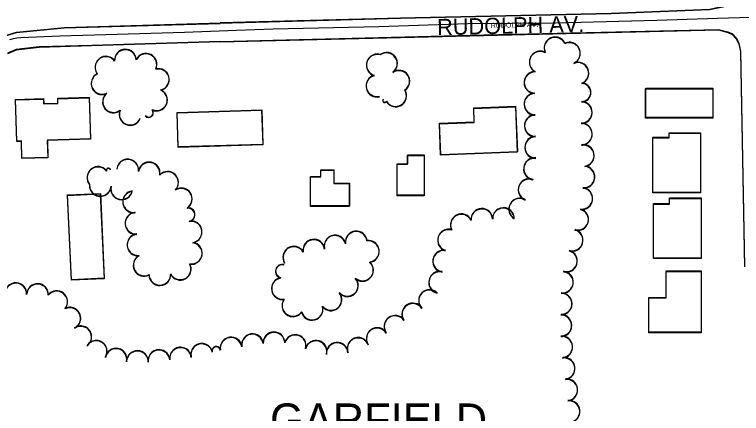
# Model space of a CAD drawing. Extents: x -25029 to 2274964, y -81170 to 687028.
# Drawn here: x 1564 to 2236, y -67186 to -66817 of the extents above; entities that cross this region are included whole.
import ezdxf

# ---------------------------------------------------------------- set-up
doc = ezdxf.new("R2010")
doc.units = 0
for name, color, linetype in [('BLDG', 7, 'Continuous'), ('CITY-NAME', 7, 'Continuous'), ('GE_X_CL_2000', 7, 'Continuous'), ('ROAD', 7, 'Continuous'), ('ROAD-NAME', 7, 'Continuous'), ('TREES', 7, 'Continuous')]:
    doc.layers.add(name, color=color, linetype=linetype)

msp = doc.modelspace()

# ---------------------------------------------------------------- linework, layer by layer
at = {"layer": 'BLDG'}
for points in [[(2147.13, -66885.69), (2209.18, -66885.68), (2209.18, -66912.77), (2147.13, -66912.78)], [(2147.07, -66886.17), (2209.12, -66886.17), (2209.12, -66913.26), (2147.07, -66913.26)], [(1594.51, -66949.95), (1570.5, -66950.72), (1569.99, -66934.75), (1565.83, -66934.88), (1564.6, -66896.43), (1590.42, -66895.61), (1590.57, -66900.1), (1603.8, -66899.68), (1603.66, -66895.27), (1632.58, -66894.35), (1633.81, -66932.72), (1594, -66933.99)], [(1594.58, -66949.54), (1570.57, -66950.31), (1570.06, -66934.34), (1565.9, -66934.47), (1564.66, -66896.02), (1590.48, -66895.2), (1590.63, -66899.69), (1603.86, -66899.27), (1603.72, -66894.86), (1632.64, -66893.94), (1633.88, -66932.31), (1594.07, -66933.58)], [(1714.01, -66908.38), (1792.13, -66906.03), (1793.08, -66937.97), (1714.96, -66940.32)], [(1714.07, -66907.96), (1792.19, -66905.6), (1793.15, -66937.54), (1715.03, -66939.9)], [(1956.47, -66918.43), (1988.66, -66917.19), (1988.16, -66904.24), (2026.82, -66902.75), (2028.45, -66944.85), (1957.59, -66947.59)], [(1956.53, -66917.98), (1988.72, -66916.73), (1988.22, -66903.78), (2026.88, -66902.29), (2028.52, -66944.39), (1957.66, -66947.14)], [(2153.74, -66931.5), (2168.81, -66931.5), (2168.81, -66927.29), (2197.68, -66927.29), (2197.68, -66982.39), (2153.74, -66982.39)], [(2153.81, -66931.02), (2168.88, -66931.02), (2168.88, -66926.81), (2197.75, -66926.81), (2197.75, -66981.91), (2153.81, -66981.91)], [(1917.32, -66985.02), (1917.32, -66955.92), (1927.06, -66955.92), (1927.06, -66947.71), (1942.28, -66947.71), (1942.28, -66985.02)], [(1917.39, -66984.57), (1917.39, -66955.47), (1927.13, -66955.47), (1927.13, -66947.26), (1942.35, -66947.26), (1942.35, -66984.57)], [(1837.21, -66967.58), (1846.81, -66967.58), (1846.81, -66961.4), (1858.71, -66961.4), (1858.71, -66973.73), (1873.16, -66973.73), (1873.16, -66994.87), (1837.21, -66994.87)], [(1837.28, -66967.14), (1846.88, -66967.14), (1846.88, -66960.96), (1858.78, -66960.96), (1858.78, -66973.29), (1873.23, -66973.29), (1873.23, -66994.43), (1837.28, -66994.43)], [(1642.98, -66983.34), (1646.54, -67061.82), (1616.24, -67063.19), (1612.68, -66984.71)], [(1643.05, -66982.92), (1646.62, -67061.4), (1616.32, -67062.78), (1612.75, -66984.3)], [(2154.2, -66992.76), (2169.13, -66992.76), (2169.13, -66987.54), (2198.36, -66987.54), (2198.36, -67043.15), (2154.2, -67043.15)], [(2154.27, -66992.28), (2169.2, -66992.28), (2169.2, -66987.06), (2198.43, -66987.06), (2198.44, -67042.67), (2154.28, -67042.67)], [(2198.34, -67054.97), (2198.34, -67111.73), (2150.01, -67111.73), (2150.01, -67079.5), (2165.99, -67079.5), (2165.99, -67054.97)], [(2198.42, -67054.49), (2198.43, -67111.25), (2150.1, -67111.25), (2150.09, -67079.02), (2166.07, -67079.02), (2166.07, -67054.49)]]:
    msp.add_lwpolyline(points, close=True, dxfattribs=at)
at = {"layer": 'GE_X_CL_2000'}
msp.add_lwpolyline([(1559.26, -66840.4), (1562.59, -66839.57), (1565.97, -66838.97), (1569.38, -66838.6), (1605.55, -66837.06), (1648.01, -66836.02), (1720.89, -66833.71), (1768.92, -66831.85), (1802.77, -66830.53), (1900.46, -66828.61), (1982.75, -66825.9), (2063.79, -66825.15), (2157.29, -66822.68), (2213.59, -66820.71), (2243.92, -66819.81)], dxfattribs=at)
at = {"layer": 'ROAD'}
for points in [[(2226.11, -65366.13), (2226.73, -65377.5), (2227.49, -65610.91), (2228.6, -65882.74), (2229.4, -66267.69), (2233.7, -66787.67), (2232.56, -66794.91), (2229.69, -66800.99), (2225, -66806.65), (2218.5, -66810), (2206.29, -66812.65), (2115.23, -66816.39), (1920.38, -66820.73), (1753.85, -66825.19)], [(2228.66, -65883.23), (2229.41, -66268.18), (2233.65, -66788.16), (2232.51, -66795.4), (2229.64, -66801.48), (2224.95, -66807.14), (2218.45, -66810.49), (2206.24, -66813.13), (2115.18, -66816.86), (1920.33, -66821.18), (1753.8, -66825.62)], [(1540.65, -66841.43), (1565.49, -66834.11), (1609.72, -66829.8), (1753.8, -66825.62)], [(1540.71, -66841.03), (1565.54, -66833.7), (1609.77, -66829.39), (1753.85, -66825.19)], [(1753.81, -66842.73), (1997.41, -66836.8), (2214.53, -66831.69), (2223.15, -66834.05), (2227.2, -66835.92), (2230.9, -66839.82), (2233.31, -66844.58), (2234.7, -66851.96), (2238.53, -67050.72)], [(1753.87, -66842.3), (1997.46, -66836.34), (2214.58, -66831.2), (2223.2, -66833.56), (2227.25, -66835.43), (2230.95, -66839.33), (2233.37, -66844.09), (2234.76, -66851.47), (2238.61, -67050.23)], [(1753.81, -66842.73), (1634.95, -66846.44), (1586.44, -66847.8), (1565.28, -66850.33), (1557.1, -66853.73)], [(1753.87, -66842.3), (1635.01, -66846.02), (1586.5, -66847.39), (1565.34, -66849.92), (1557.16, -66853.32)]]:
    msp.add_lwpolyline(points, dxfattribs=at)
at = {"layer": 'TREES'}
for centre, radius, start, end in [((2063.29, -66848.66), 10, 24.73732, 204.73733), ((2063.35, -66848.19), 10, 24.74432, 204.74433), ((2076.59, -66853.55), 10, 294.92524, 114.92524), ((2076.65, -66853.07), 10, 294.93224, 114.93224), ((1666.18, -66859.99), 10, 2.85528, 182.85528), ((1666.24, -66859.56), 10, 2.86228, 182.86228), ((1907.6, -66862.49), 10, 305.53386, 125.53386), ((2049.58, -66861.71), 10, 62.40386, 242.40386), ((2049.64, -66861.24), 10, 62.41086, 242.41086), ((1648.2, -66866.5), 10, 36.98153, 216.98154), ((1648.26, -66866.08), 10, 36.98853, 216.98854), ((1685.18, -66863.81), 10, 334.40482, 154.40482), ((1685.25, -66863.38), 10, 334.41182, 154.41182), ((1898.97, -66864.41), 10, 74.01018, 254.01018), ((1899.03, -66863.96), 10, 74.01718, 254.01718), ((1907.53, -66862.94), 10, 305.52686, 125.52686), ((2084.42, -66871.94), 10, 291.2023, 111.20229), ((2084.48, -66871.46), 10, 291.2093, 111.20929), ((1644.58, -66881.51), 10, 115.87634, 295.87634), ((1644.64, -66881.09), 10, 115.88334, 295.88334), ((1696.58, -66877.84), 10, 283.76087, 103.76088), ((1696.64, -66877.42), 10, 283.76788, 103.76788), ((1918.91, -66879.39), 10, 303.8097, 123.8097), ((1918.97, -66878.93), 10, 303.8167, 123.8167), ((2044.76, -66880.57), 10, 88.92654, 268.92654), ((2044.82, -66880.1), 10, 88.93354, 268.93354), ((1898.64, -66883.73), 10, 104.06268, 284.06268), ((1898.71, -66883.28), 10, 104.06968, 284.06968), ((2087.89, -66889.77), 8.51, 269.04913, 89.04913), ((2087.96, -66889.3), 8.51, 269.05613, 89.05613), ((1655.1, -66898.39), 10, 128.05071, 308.05071), ((1655.17, -66897.96), 10, 128.05771, 308.05771), ((1694.9, -66896.69), 10, 246.02913, 66.02913), ((1694.96, -66896.27), 10, 246.03613, 66.03613), ((1915.93, -66892.9), 10, 211.35465, 31.35465), ((1916, -66892.45), 10, 211.36165, 31.36165), ((2044.74, -66900.57), 10, 90.96736, 270.96736), ((2044.81, -66900.1), 10, 90.97436, 270.97436), ((1905.88, -66897.19), 1.77, 148.89796, 328.89795), ((1905.95, -66896.74), 1.77, 148.90496, 328.90495), ((2087.59, -66908.28), 10, 269.04913, 89.04913), ((2087.66, -66907.81), 10, 269.05613, 89.05613), ((1670.55, -66909.99), 10, 158.08605, 338.08605), ((1670.61, -66909.57), 10, 158.09305, 338.09305), ((1687.71, -66908.55), 4.14, 221.05992, 41.05992), ((1687.78, -66908.12), 4.14, 221.06692, 41.06692), ((2045.08, -66920.57), 10, 90.96736, 270.96736), ((2045.15, -66920.1), 10, 90.97436, 270.97436), ((2087.62, -66928.28), 10, 271.11033, 91.11033), ((2087.69, -66927.8), 10, 271.11733, 91.11733), ((2045.41, -66940.56), 10, 90.96736, 270.96736), ((2045.49, -66940.09), 10, 90.97436, 270.97436), ((2089.39, -66948.15), 10, 279.06983, 99.06983), ((2089.46, -66947.68), 10, 279.07683, 99.07683), ((1668.28, -66961.55), 10, 354.33158, 174.33158), ((1668.36, -66961.12), 10, 354.33858, 174.33858), ((2044.26, -66960.46), 10, 82.39336, 262.39336), ((2044.33, -66959.99), 10, 82.40036, 262.40036), ((1640.79, -66968.44), 10, 38.67635, 218.67635), ((1640.87, -66968.02), 10, 38.68335, 218.68335), ((1650.44, -66961.77), 1.89, 12.95878, 192.95878), ((1650.51, -66961.35), 1.89, 12.96578, 192.96578), ((1688.07, -66964.3), 10, 349.80506, 169.80506), ((1688.15, -66963.88), 10, 349.81206, 169.81206), ((2089.98, -66967.98), 10, 264.35216, 84.35216), ((2090.05, -66967.5), 10, 264.35916, 84.35916), ((1705.13, -66973), 10, 316.12796, 136.12796), ((1705.2, -66972.58), 10, 316.13496, 136.13496), ((2039.31, -66979.7), 10, 68.75991, 248.75991), ((2039.39, -66979.23), 10, 68.76691, 248.76691), ((1642.94, -66975.68), 10, 174.35813, 354.35813), ((1643.01, -66975.25), 10, 174.36513, 354.36513), ((1662.65, -66978.82), 10, 167.51617, 347.51617), ((1662.73, -66978.4), 10, 167.52317, 347.52317), ((1717.76, -66988.33), 10, 302.8875, 122.8875), ((1717.84, -66987.9), 10, 302.8945, 122.8945), ((2087.98, -66987.88), 10, 264.18735, 84.18735), ((2088.06, -66987.4), 10, 264.19435, 84.19435), ((1673.74, -66990.89), 10, 97.63486, 277.63486), ((1673.82, -66990.47), 10, 97.64186, 277.64186), ((2030.64, -66997.65), 10, 59.66499, 239.66499), ((2030.72, -66997.18), 10, 59.67199, 239.67199), ((1724.22, -67002.8), 6.15, 279.58481, 99.58481), ((1724.3, -67002.37), 6.15, 279.59181, 99.59181), ((1995.61, -67007.3), 10, 2.8645, 182.8645), ((1995.69, -67006.84), 10, 2.8715, 182.8715), ((2015.59, -67006.54), 10, 1.49241, 181.49241), ((2015.67, -67006.07), 10, 1.49941, 181.49941), ((2084.36, -67007.31), 9.83, 254.64052, 74.64052), ((2084.44, -67006.83), 9.83, 254.64752, 74.64752), ((1675.91, -67010.77), 10, 94.78892, 274.78892), ((1675.99, -67010.34), 10, 94.79592, 274.79592), ((1976.69, -67012.31), 10, 26.78085, 206.78085), ((1976.77, -67011.84), 10, 26.78785, 206.78785), ((1726.91, -67018.73), 10, 279.58481, 99.58481), ((1726.99, -67018.29), 10, 279.59181, 99.59181), ((1677.89, -67030.25), 10, 96.14039, 276.14039), ((1879.54, -67028.15), 10, 7.60034, 187.60034), ((1879.62, -67027.7), 10, 7.60734, 187.60734), ((1964.81, -67026.37), 10, 72.82424, 252.82424), ((1964.9, -67025.91), 10, 72.83124, 252.83124), ((2079.11, -67026.43), 10, 254.64051, 74.64051), ((2079.19, -67025.95), 10, 254.64751, 74.64751), ((1677.81, -67030.68), 10, 96.13339, 276.13339), ((1840.32, -67035.71), 10, 7.93057, 187.93057), ((1840.4, -67035.26), 10, 7.93757, 187.93757), ((1859.92, -67031.9), 10, 14.04836, 194.04836), ((1860.01, -67031.45), 10, 14.05536, 194.05536), ((1890.7, -67036.75), 10, 277.19356, 97.19356), ((1890.78, -67036.3), 10, 277.20056, 97.20056), ((1727.1, -67038.48), 10, 261.54138, 81.54138), ((1727.19, -67038.05), 10, 261.54838, 81.54838), ((1821.84, -67042.24), 10, 30.99902, 210.99902), ((1821.93, -67041.79), 10, 31.00602, 211.00602), ((1683.44, -67049.52), 10, 117.13584, 297.13584), ((1683.53, -67049.09), 10, 117.14284, 297.14284), ((1960.36, -67045.81), 10, 81.36723, 261.36723), ((1960.44, -67045.35), 10, 81.37423, 261.37423), ((2073.81, -67045.71), 10, 254.64051, 74.64051), ((2073.9, -67045.24), 10, 254.64751, 74.64751), ((1885.32, -67054.15), 10, 228.41221, 48.41221), ((1885.4, -67053.7), 10, 228.41921, 48.41921), ((1716.81, -67053.08), 10, 208.11859, 28.11859), ((1716.9, -67052.65), 10, 208.12559, 28.12559), ((1811.21, -67055.19), 6.26, 75.97198, 255.97198), ((1811.3, -67054.75), 6.26, 75.97898, 255.97898), ((1698, -67058.11), 10, 181.78944, 1.78944), ((1698.08, -67057.68), 10, 181.79644, 1.79644), ((1811.38, -67070.7), 10, 99.19474, 279.19474), ((1956.6, -67065.43), 10, 76.94324, 256.94324), ((1956.69, -67064.98), 10, 76.95024, 256.95024), ((2070.11, -67065.3), 10, 263.94853, 83.94853), ((2070.2, -67064.83), 10, 263.95553, 83.95553), ((1564.87, -67075.95), 10, 357.51521, 177.51521), ((1564.96, -67075.54), 10, 357.52221, 177.52221), ((1584.85, -67076.75), 10, 357.88136, 177.88136), ((1584.94, -67076.34), 10, 357.88836, 177.88836), ((1811.29, -67071.14), 10, 99.18774, 279.18774), ((1871.28, -67068.36), 10, 222.31996, 42.31996), ((1871.37, -67067.91), 10, 222.32696, 42.32696), ((1602.66, -67083.36), 10, 321.42769, 141.42769), ((1602.75, -67082.94), 10, 321.43469, 141.43469), ((1947.28, -67082.25), 10, 45.06008, 225.06008), ((1947.37, -67081.8), 10, 45.06708, 225.06708), ((1820.96, -67086.92), 10, 143.77521, 323.77521), ((1821.05, -67086.48), 10, 143.78221, 323.78221), ((1856.12, -67081.39), 10, 219.00547, 39.00547), ((1856.21, -67080.94), 10, 219.01247, 39.01247), ((2068.93, -67085.24), 10, 269.2498, 89.2498), ((2069.02, -67084.77), 10, 269.2568, 89.2568), ((1838.69, -67090.26), 10, 194.91523, 14.91523), ((1838.78, -67089.81), 10, 194.92223, 14.92223), ((1931.86, -67094.83), 10, 33.33978, 213.33978), ((1931.95, -67094.37), 10, 33.34678, 213.34678), ((1614.78, -67098.62), 10, 295.49319, 115.49319), ((1614.88, -67098.2), 10, 295.50019, 115.50019), ((1915.39, -67106.17), 10, 35.79551, 215.79551), ((1915.48, -67105.72), 10, 35.80251, 215.80251), ((2068.66, -67105.24), 10, 269.2498, 89.2498), ((2068.76, -67104.77), 10, 269.2568, 89.2568), ((1624.86, -67115.81), 10, 305.27659, 125.27659), ((1624.96, -67115.39), 10, 305.28359, 125.28359), ((1898.93, -67117.52), 10, 33.35181, 213.35181), ((1899.02, -67117.07), 10, 33.35881, 213.35881), ((1783.59, -67123.18), 10, 8.69658, 188.69658), ((1783.68, -67122.75), 10, 8.70358, 188.70358), ((1803.47, -67121.45), 10, 1.29643, 181.29643), ((1803.57, -67121.01), 10, 1.30343, 181.30343), ((1823.1, -67123.91), 10, 344.37413, 164.37413), ((1823.19, -67123.47), 10, 344.38113, 164.38113), ((1639.14, -67129.24), 10, 328.23184, 148.23184), ((1639.24, -67128.82), 10, 328.23884, 148.23884), ((1763.82, -67126.21), 10, 8.69658, 188.69658), ((1763.91, -67125.77), 10, 8.70358, 188.70358), ((1842.36, -67129.3), 10, 344.37619, 164.37619), ((1842.46, -67128.85), 10, 344.38319, 164.38319), ((1861.95, -67131.1), 10, 5.125, 185.125), ((1862.05, -67130.65), 10, 5.132, 185.132), ((1881.24, -67126.61), 10, 21.06262, 201.06262), ((1881.34, -67126.16), 10, 21.06962, 201.06963), ((2069.44, -67125.2), 10, 275.18945, 95.18945), ((2069.53, -67124.73), 10, 275.19645, 95.19645), ((1657.43, -67136.54), 10, 348.26111, 168.26111), ((1657.53, -67136.11), 10, 348.26811, 168.26811), ((1697.16, -67137.79), 10, 6.26829, 186.26829), ((1697.26, -67137.36), 10, 6.27529, 186.27529), ((1717.04, -67135.6), 10, 6.27401, 186.27401), ((1717.14, -67135.17), 10, 6.28101, 186.28101), ((1736.68, -67132.08), 10, 14.0541, 194.0541), ((1736.78, -67131.65), 10, 14.0611, 194.0611), ((1750.16, -67128.69), 3.9, 14.34801, 194.34801), ((1750.25, -67128.25), 3.9, 14.35501, 194.35501), ((1677.22, -67138.72), 10, 359.11777, 179.11777), ((1677.32, -67138.3), 10, 359.12477, 179.12477), ((2071.79, -67144.59), 10, 277.76674, 97.76674), ((2071.69, -67145.07), 10, 277.75974, 97.75974), ((2074.12, -67164.92), 10, 276.15802, 96.15802), ((2074.22, -67164.45), 10, 276.16502, 96.16502), ((2076.23, -67184.81), 10, 275.96663, 95.96663), ((2076.33, -67184.33), 10, 275.97363, 95.97363)]:
    msp.add_arc(centre, radius, start, end, dxfattribs=at)

# ---------------------------------------------------------------- texts
at = {"layer": 'CITY-NAME'}
msp.add_text('GARFIELD', height=30, dxfattribs=at).set_placement((1799.88, -67207.13))
at = {"layer": 'ROAD-NAME'}
for height, rotation, p in [(15, 1.27038, (1954.51, -66836.57)), (4.68, 1.27738, (2003.97, -66829.85))]:
    msp.add_text('RUDOLPH AV.', height=height, rotation=rotation, dxfattribs=at).set_placement(p)

doc.saveas('drawing.dxf')
